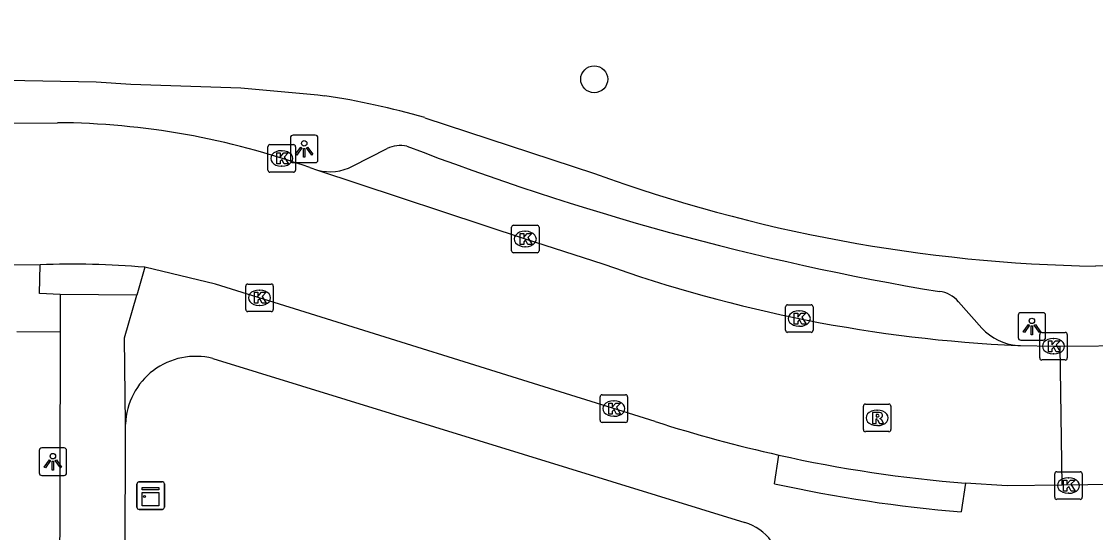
# Model space of a CAD drawing. Extents: x 157321 to 158827, y 386650 to 388532.
# Drawn here: x 158038.59 to 158077.57, y 387984.15 to 388002.7 of the extents above; entities that cross this region are included whole.
import ezdxf

# ---------------------------------------------------------------- set-up
doc = ezdxf.new("R2010")
doc.units = 0
for name, color, linetype in [('IMGEO_Boom', 7, 'Continuous'), ('IMGEO_Fietspad_open', 7, 'Continuous'), ('IMGEO_Kast', 7, 'Continuous'), ('IMGEO_Kolk', 7, 'Continuous'), ('IMGEO_Lichtpunt', 7, 'Continuous'), ('IMGEO_Rijbaan_lokaal_open', 7, 'Continuous'), ('IMGEO_Rioolput', 7, 'Continuous'), ('IMGEO_Voetpad_open', 7, 'Continuous')]:
    doc.layers.add(name, color=color, linetype=linetype)

msp = doc.modelspace()

# ---------------------------------------------------------------- linework, layer by layer
at = {"layer": 'IMGEO_Boom'}
msp.add_circle((158059.371, 388000.601), 0.489, dxfattribs=at)
at = {"layer": 'IMGEO_Fietspad_open'}
for points in [[(158039.988, 387992.792), (158039.985, 387991.425)], [(158042.769, 387992.764), (158039.988, 387992.792)], [(158042.358, 387988.085), (158042.328, 387991.217), (158042.769, 387992.764)], [(158039.985, 387991.425), (158039.984, 387991.218), (158039.768, 387904.371)], [(158042.34, 387977.89), (158042.358, 387988.085)]]:
    msp.add_lwpolyline(points, dxfattribs=at)
at = {"layer": 'IMGEO_Kast'}
for p, q in [((158042.774, 387985.065), (158042.774, 387985.906)), ((158042.774, 387985.906), (158042.774, 387985.065)), ((158042.849, 387985.99), (158043.69, 387985.99)), ((158043.69, 387985.99), (158042.849, 387985.99)), ((158043.774, 387985.915), (158043.774, 387985.074)), ((158043.774, 387985.074), (158043.774, 387985.915)), ((158043.699, 387984.99), (158042.858, 387984.99)), ((158042.858, 387984.99), (158043.699, 387984.99))]:
    msp.add_line(p, q, dxfattribs=at)
for points in [[(158042.969, 387985.78), (158043.569, 387985.78), (158043.569, 387985.695), (158042.969, 387985.695), (158042.969, 387985.78)], [(158042.969, 387985.605), (158043.569, 387985.605), (158043.569, 387985.116), (158042.969, 387985.116), (158042.969, 387985.605)]]:
    msp.add_lwpolyline(points, dxfattribs=at)
msp.add_circle((158043.053, 387985.454), 0.0377, dxfattribs=at)
for centre, start, end in [((158042.852, 387985.912), 92.4484, 184.2845), ((158042.852, 387985.912), 92.4484, 184.2845), ((158043.696, 387985.912), 2.4484, 94.2845), ((158043.696, 387985.912), 2.4484, 94.2845), ((158042.852, 387985.068), 182.4484, 274.2845), ((158042.852, 387985.068), 182.4484, 274.2845), ((158043.696, 387985.068), 272.4484, 4.2845), ((158043.696, 387985.068), 272.4484, 4.2845)]:
    msp.add_arc(centre, 0.0779, start, end, dxfattribs=at)
at = {"layer": 'IMGEO_Kolk'}
for p, q in [((158047.53, 387997.3), (158047.53, 387998.152)), ((158047.605, 387998.226), (158048.457, 387998.226)), ((158048.018, 387998.006), (158048.043, 387998.006)), ((158048.531, 387998.152), (158048.531, 387997.3)), ((158048.457, 387997.226), (158047.605, 387997.226)), ((158048.041, 387997.446), (158048.016, 387997.446)), ((158056.369, 387994.376), (158056.369, 387995.228)), ((158056.444, 387995.302), (158057.296, 387995.302)), ((158057.37, 387995.228), (158057.37, 387994.376)), ((158056.857, 387995.082), (158056.882, 387995.082)), ((158056.88, 387994.522), (158056.855, 387994.522)), ((158057.296, 387994.302), (158056.444, 387994.302)), ((158046.724, 387992.242), (158046.724, 387993.094)), ((158046.799, 387993.168), (158047.651, 387993.168)), ((158047.212, 387992.948), (158047.237, 387992.948)), ((158047.725, 387993.094), (158047.725, 387992.242)), ((158047.651, 387992.168), (158046.799, 387992.168)), ((158047.235, 387992.388), (158047.21, 387992.388)), ((158066.313, 387991.489), (158066.313, 387992.341)), ((158066.388, 387992.415), (158067.24, 387992.415)), ((158066.801, 387992.195), (158066.826, 387992.195)), ((158067.314, 387992.341), (158067.314, 387991.489)), ((158067.24, 387991.415), (158066.388, 387991.415)), ((158066.824, 387991.635), (158066.799, 387991.635)), ((158075.539, 387990.485), (158075.539, 387991.337)), ((158075.614, 387991.411), (158076.466, 387991.411)), ((158076.54, 387991.337), (158076.54, 387990.485)), ((158076.027, 387991.191), (158076.052, 387991.191)), ((158076.05, 387990.631), (158076.025, 387990.631)), ((158076.466, 387990.411), (158075.614, 387990.411)), ((158059.583, 387988.222), (158059.583, 387989.074)), ((158059.658, 387989.148), (158060.51, 387989.148)), ((158060.584, 387989.074), (158060.584, 387988.222)), ((158060.071, 387988.928), (158060.096, 387988.928)), ((158060.094, 387988.368), (158060.069, 387988.368)), ((158060.51, 387988.148), (158059.658, 387988.148)), ((158076.083, 387985.428), (158076.083, 387986.28)), ((158076.158, 387986.354), (158077.01, 387986.354)), ((158077.084, 387986.28), (158077.084, 387985.428)), ((158076.571, 387986.134), (158076.596, 387986.134)), ((158076.594, 387985.574), (158076.569, 387985.574)), ((158077.01, 387985.354), (158076.158, 387985.354))]:
    msp.add_line(p, q, dxfattribs=at)
for points in [[(158047.53, 387997.3), (158047.53, 387998.152)], [(158047.605, 387998.226), (158048.457, 387998.226)], [(158048.531, 387998.152), (158048.531, 387997.3)], [(158047.851, 387997.926), (158047.974, 387997.926), (158047.974, 387997.775), (158048.104, 387997.926), (158048.268, 387997.926), (158048.122, 387997.775), (158048.275, 387997.526), (158048.123, 387997.526), (158048.038, 387997.69), (158047.974, 387997.623), (158047.974, 387997.526), (158047.851, 387997.526), (158047.851, 387997.926)], [(158048.457, 387997.226), (158047.605, 387997.226)], [(158056.369, 387994.376), (158056.369, 387995.228)], [(158056.444, 387995.302), (158057.296, 387995.302)], [(158057.37, 387995.228), (158057.37, 387994.376)], [(158056.69, 387995.002), (158056.813, 387995.002), (158056.813, 387994.851), (158056.943, 387995.002), (158057.107, 387995.002), (158056.961, 387994.851), (158057.114, 387994.602), (158056.962, 387994.602), (158056.877, 387994.766), (158056.813, 387994.699), (158056.813, 387994.602), (158056.69, 387994.602), (158056.69, 387995.002)], [(158057.296, 387994.302), (158056.444, 387994.302)], [(158046.724, 387992.242), (158046.724, 387993.094)], [(158046.799, 387993.168), (158047.651, 387993.168)], [(158047.725, 387993.094), (158047.725, 387992.242)], [(158047.045, 387992.868), (158047.168, 387992.868), (158047.168, 387992.717), (158047.298, 387992.868), (158047.462, 387992.868), (158047.316, 387992.717), (158047.469, 387992.468), (158047.317, 387992.468), (158047.232, 387992.632), (158047.168, 387992.565), (158047.168, 387992.468), (158047.045, 387992.468), (158047.045, 387992.868)], [(158047.651, 387992.168), (158046.799, 387992.168)], [(158066.313, 387991.489), (158066.313, 387992.341)], [(158066.388, 387992.415), (158067.24, 387992.415)], [(158066.634, 387992.115), (158066.757, 387992.115), (158066.757, 387991.964), (158066.887, 387992.115), (158067.051, 387992.115), (158066.905, 387991.964), (158067.058, 387991.715), (158066.906, 387991.715), (158066.821, 387991.879), (158066.757, 387991.812), (158066.757, 387991.715), (158066.634, 387991.715), (158066.634, 387992.115)], [(158067.314, 387992.341), (158067.314, 387991.489)], [(158067.24, 387991.415), (158066.388, 387991.415)], [(158075.539, 387990.485), (158075.539, 387991.337)], [(158075.614, 387991.411), (158076.466, 387991.411)], [(158076.54, 387991.337), (158076.54, 387990.485)], [(158075.86, 387991.111), (158075.983, 387991.111), (158075.983, 387990.96), (158076.113, 387991.111), (158076.277, 387991.111), (158076.131, 387990.96), (158076.284, 387990.711), (158076.132, 387990.711), (158076.047, 387990.875), (158075.983, 387990.808), (158075.983, 387990.711), (158075.86, 387990.711), (158075.86, 387991.111)], [(158076.466, 387990.411), (158075.614, 387990.411)], [(158059.583, 387988.222), (158059.583, 387989.074)], [(158059.658, 387989.148), (158060.51, 387989.148)], [(158060.584, 387989.074), (158060.584, 387988.222)], [(158059.904, 387988.848), (158060.027, 387988.848), (158060.027, 387988.697), (158060.157, 387988.848), (158060.321, 387988.848), (158060.175, 387988.697), (158060.328, 387988.448), (158060.176, 387988.448), (158060.091, 387988.612), (158060.027, 387988.545), (158060.027, 387988.448), (158059.904, 387988.448), (158059.904, 387988.848)], [(158060.51, 387988.148), (158059.658, 387988.148)], [(158076.083, 387985.428), (158076.083, 387986.28)], [(158076.158, 387986.354), (158077.01, 387986.354)], [(158077.084, 387986.28), (158077.084, 387985.428)], [(158076.404, 387986.054), (158076.527, 387986.054), (158076.527, 387985.903), (158076.657, 387986.054), (158076.821, 387986.054), (158076.675, 387985.903), (158076.828, 387985.654), (158076.676, 387985.654), (158076.591, 387985.818), (158076.527, 387985.751), (158076.527, 387985.654), (158076.404, 387985.654), (158076.404, 387986.054)], [(158077.01, 387985.354), (158076.158, 387985.354)]]:
    msp.add_lwpolyline(points, dxfattribs=at)
for centre, start, end in [((158047.607, 387998.15), 91.552, 178.448), ((158047.607, 387998.15), 91.552, 178.448), ((158048.455, 387998.15), 1.552, 88.448), ((158048.455, 387998.15), 1.552, 88.448), ((158047.607, 387997.302), 181.552, 268.448), ((158047.607, 387997.302), 181.552, 268.448), ((158048.455, 387997.302), 271.552, 358.448), ((158048.455, 387997.302), 271.552, 358.448), ((158056.446, 387995.226), 91.552, 178.448), ((158056.446, 387995.226), 91.552, 178.448), ((158057.294, 387995.226), 1.552, 88.448), ((158057.294, 387995.226), 1.552, 88.448), ((158056.446, 387994.378), 181.552, 268.448), ((158056.446, 387994.378), 181.552, 268.448), ((158057.294, 387994.378), 271.552, 358.448), ((158057.294, 387994.378), 271.552, 358.448), ((158046.801, 387993.092), 91.552, 178.448), ((158046.801, 387993.092), 91.552, 178.448), ((158047.649, 387993.092), 1.552, 88.448), ((158047.649, 387993.092), 1.552, 88.448), ((158046.801, 387992.244), 181.552, 268.448), ((158046.801, 387992.244), 181.552, 268.448), ((158047.649, 387992.244), 271.552, 358.448), ((158047.649, 387992.244), 271.552, 358.448), ((158066.39, 387992.339), 91.552, 178.448), ((158066.39, 387992.339), 91.552, 178.448), ((158067.238, 387992.339), 1.552, 88.448), ((158067.238, 387992.339), 1.552, 88.448), ((158066.39, 387991.491), 181.552, 268.448), ((158066.39, 387991.491), 181.552, 268.448), ((158067.238, 387991.491), 271.552, 358.448), ((158067.238, 387991.491), 271.552, 358.448), ((158075.616, 387991.335), 91.552, 178.448), ((158075.616, 387991.335), 91.552, 178.448), ((158076.464, 387991.335), 1.552, 88.448), ((158076.464, 387991.335), 1.552, 88.448), ((158075.616, 387990.487), 181.552, 268.448), ((158075.616, 387990.487), 181.552, 268.448), ((158076.464, 387990.487), 271.552, 358.448), ((158076.464, 387990.487), 271.552, 358.448), ((158059.66, 387989.072), 91.552, 178.448), ((158059.66, 387989.072), 91.552, 178.448), ((158060.508, 387989.072), 1.552, 88.448), ((158060.508, 387989.072), 1.552, 88.448), ((158059.66, 387988.224), 181.552, 268.448), ((158059.66, 387988.224), 181.552, 268.448), ((158060.508, 387988.224), 271.552, 358.448), ((158060.508, 387988.224), 271.552, 358.448), ((158076.16, 387986.278), 91.552, 178.448), ((158076.16, 387986.278), 91.552, 178.448), ((158077.008, 387986.278), 1.552, 88.448), ((158077.008, 387986.278), 1.552, 88.448), ((158076.16, 387985.43), 181.552, 268.448), ((158076.16, 387985.43), 181.552, 268.448), ((158077.008, 387985.43), 271.552, 358.448), ((158077.008, 387985.43), 271.552, 358.448)]:
    msp.add_arc(centre, 0.0765, start, end, dxfattribs=at)
for centre, major_axis, ratio, start_param, end_param in [((158048.017, 387997.726), (-0.387, 0.002), 0.722429, 4.712389, 7.853982), ((158048.042, 387997.726), (-0.39, 0.002), 0.717154, 1.570796, 4.712389), ((158056.856, 387994.802), (-0.387, 0.002), 0.722429, 4.712389, 7.853982), ((158056.881, 387994.802), (-0.39, 0.002), 0.717154, 1.570796, 4.712389), ((158047.211, 387992.668), (-0.387, 0.002), 0.722429, 4.712389, 7.853982), ((158047.236, 387992.668), (-0.39, 0.002), 0.717154, 1.570796, 4.712389), ((158066.8, 387991.915), (-0.387, 0.002), 0.722429, 4.712389, 7.853982), ((158066.825, 387991.915), (-0.39, 0.002), 0.717154, 1.570796, 4.712389), ((158076.026, 387990.911), (-0.387, 0.002), 0.722429, 4.712389, 7.853982), ((158076.051, 387990.911), (-0.39, 0.002), 0.717154, 1.570796, 4.712389), ((158060.07, 387988.648), (-0.387, 0.002), 0.722429, 4.712389, 7.853982), ((158060.095, 387988.648), (-0.39, 0.002), 0.717154, 1.570796, 4.712389), ((158076.57, 387985.854), (-0.387, 0.002), 0.722429, 4.712389, 7.853982), ((158076.595, 387985.854), (-0.39, 0.002), 0.717154, 1.570796, 4.712389)]:
    msp.add_ellipse(centre, major_axis=major_axis, ratio=ratio, start_param=start_param, end_param=end_param, dxfattribs=at)
at = {"layer": 'IMGEO_Lichtpunt'}
for p, q in [((158048.348, 387998.474), (158048.348, 387997.667)), ((158048.348, 387998.474), (158048.348, 387997.667)), ((158049.25, 387998.569), (158048.442, 387998.569)), ((158049.25, 387998.569), (158048.442, 387998.569)), ((158049.344, 387997.667), (158049.344, 387998.474)), ((158049.344, 387997.667), (158049.344, 387998.474)), ((158048.442, 387997.573), (158049.25, 387997.573)), ((158048.442, 387997.573), (158049.25, 387997.573)), ((158075.659, 387992.128), (158074.851, 387992.128)), ((158075.659, 387992.128), (158074.851, 387992.128)), ((158074.757, 387992.033), (158074.757, 387991.226)), ((158074.757, 387992.033), (158074.757, 387991.226)), ((158075.753, 387991.226), (158075.753, 387992.033)), ((158075.753, 387991.226), (158075.753, 387992.033)), ((158074.851, 387991.132), (158075.659, 387991.132)), ((158074.851, 387991.132), (158075.659, 387991.132)), ((158039.227, 387987.123), (158039.227, 387986.316)), ((158039.227, 387987.123), (158039.227, 387986.316)), ((158040.129, 387987.218), (158039.321, 387987.218)), ((158040.129, 387987.218), (158039.321, 387987.218)), ((158040.223, 387986.316), (158040.223, 387987.123)), ((158040.223, 387986.316), (158040.223, 387987.123)), ((158039.321, 387986.222), (158040.129, 387986.222)), ((158039.321, 387986.222), (158040.129, 387986.222))]:
    msp.add_line(p, q, dxfattribs=at)
for points in [[(158048.722, 387998.138), (158048.761, 387998.11), (158048.573, 387997.848), (158048.535, 387997.875), (158048.722, 387998.138)], [(158048.824, 387998.09), (158048.871, 387998.09), (158048.871, 387997.768), (158048.824, 387997.768), (158048.824, 387998.09)], [(158048.934, 387998.11), (158048.972, 387998.137), (158049.159, 387997.875), (158049.12, 387997.847), (158048.934, 387998.11)], [(158075.131, 387991.697), (158075.17, 387991.669), (158074.982, 387991.407), (158074.944, 387991.434), (158075.131, 387991.697)], [(158075.233, 387991.649), (158075.28, 387991.649), (158075.28, 387991.327), (158075.233, 387991.327), (158075.233, 387991.649)], [(158075.343, 387991.669), (158075.381, 387991.696), (158075.568, 387991.434), (158075.529, 387991.406), (158075.343, 387991.669)], [(158039.601, 387986.787), (158039.64, 387986.759), (158039.452, 387986.497), (158039.414, 387986.524), (158039.601, 387986.787)], [(158039.703, 387986.739), (158039.75, 387986.739), (158039.75, 387986.417), (158039.703, 387986.417), (158039.703, 387986.739)], [(158039.813, 387986.759), (158039.851, 387986.786), (158040.038, 387986.524), (158039.999, 387986.496), (158039.813, 387986.759)]]:
    msp.add_lwpolyline(points, dxfattribs=at)
for centre in [(158048.847, 387998.272), (158075.256, 387991.831), (158039.726, 387986.921)]:
    msp.add_circle(centre, 0.0994, dxfattribs=at)
for centre, start, end in [((158048.442, 387998.474), 90, 180), ((158048.442, 387998.474), 90, 180), ((158049.25, 387998.474), 0, 90), ((158049.25, 387998.474), 0, 90), ((158048.442, 387997.667), 180, 270), ((158048.442, 387997.667), 180, 270), ((158049.25, 387997.667), 270, 0), ((158049.25, 387997.667), 270, 360), ((158074.851, 387992.033), 90, 180), ((158074.851, 387992.033), 90, 180), ((158075.659, 387992.033), 0, 90), ((158075.659, 387992.033), 0, 90), ((158074.851, 387991.226), 180, 270), ((158074.851, 387991.226), 180, 270), ((158075.659, 387991.226), 270, 0), ((158075.659, 387991.226), 270, 360), ((158039.321, 387987.123), 90, 180), ((158039.321, 387987.123), 90, 180), ((158040.129, 387987.123), 0, 90), ((158040.129, 387987.123), 0, 90), ((158039.321, 387986.316), 180, 270), ((158039.321, 387986.316), 180, 270), ((158040.129, 387986.316), 270, 0), ((158040.129, 387986.316), 270, 360)]:
    msp.add_arc(centre, 0.0946, start, end, dxfattribs=at)
at = {"layer": 'IMGEO_Rijbaan_lokaal_open'}
for points in [[(158038.194, 387999.008), (158039.889, 387999.023)], [(158049.046, 387997.391), (158049.333, 387997.296)], [(158049.333, 387997.296), (158056.865, 387994.803), (158059.686, 387993.898)], [(158039.258, 387993.861), (158035.59, 387993.846)], [(158061.588, 387988.178), (158045.622, 387993.164), (158043.058, 387993.776)], [(158074.743, 387990.935), (158074.843, 387990.931), (158076.037, 387990.909), (158076.287, 387990.911)], [(158076.287, 387990.911), (158079.077, 387990.939)], [(158076.357, 387985.867), (158076.287, 387990.911)], [(158076.357, 387985.867), (158074.358, 387985.839), (158072.849, 387985.938)], [(158079.146, 387985.906), (158076.357, 387985.867)]]:
    msp.add_lwpolyline(points, dxfattribs=at)
for centre, radius, start, end in [((158039.674, 387971.311), 27.713, 70.2337, 89.5555), ((158040.502, 387964.496), 29.392, 85.0112, 92.4259), ((158077.108, 388042.693), 51.812, 250.351, 267.3835), ((158076.931, 388035.808), 50.04, 252.1449, 257.4681), ((158076.847, 388035.422), 49.646, 257.4655, 265.3804)]:
    msp.add_arc(centre, radius, start, end, dxfattribs=at)
at = {"layer": 'IMGEO_Rioolput'}
for p, q in [((158069.139, 387987.884), (158069.139, 387988.736)), ((158069.214, 387988.81), (158070.066, 387988.81)), ((158070.14, 387988.736), (158070.14, 387987.884)), ((158069.627, 387988.59), (158069.652, 387988.59)), ((158069.65, 387988.03), (158069.625, 387988.03)), ((158070.066, 387987.81), (158069.214, 387987.81))]:
    msp.add_line(p, q, dxfattribs=at)
for points in [[(158069.139, 387987.884), (158069.139, 387988.736)], [(158069.214, 387988.81), (158070.066, 387988.81)], [(158070.14, 387988.736), (158070.14, 387987.884)], [(158069.728, 387988.508), (158069.476, 387988.51), (158069.476, 387988.11)], [(158069.476, 387988.11), (158069.6, 387988.11), (158069.6, 387988.272), (158069.611, 387988.272)], [(158069.654, 387988.429), (158069.6, 387988.429), (158069.6, 387988.348)], [(158069.6, 387988.348), (158069.652, 387988.348)], [(158069.658, 387988.243), (158069.729, 387988.11), (158069.869, 387988.11), (158069.804, 387988.236)], [(158070.066, 387987.81), (158069.214, 387987.81)]]:
    msp.add_lwpolyline(points, dxfattribs=at)
for centre, radius, start, end in [((158069.216, 387988.734), 0.0765, 91.552, 178.448), ((158069.216, 387988.734), 0.0765, 91.552, 178.448), ((158070.064, 387988.734), 0.0765, 1.552, 88.448), ((158070.064, 387988.734), 0.0765, 1.552, 88.448), ((158069.61, 387988.219), 0.0533, 26.0293, 88.6989), ((158069.636, 387988.537), 0.19, 274.7715, 282.9687), ((158069.66, 387988.333), 0.0964, 77.0061, 93.1865), ((158069.674, 387988.39), 0.0378, 276.6634, 79.6772), ((158069.727, 387988.398), 0.109, 350.3612, 89.416), ((158069.725, 387988.398), 0.112, 277.5842, 350.9817), ((158069.709, 387988.183), 0.108, 29.5134, 73.7905), ((158069.216, 387987.886), 0.0765, 181.552, 268.448), ((158069.216, 387987.886), 0.0765, 181.552, 268.448), ((158070.064, 387987.886), 0.0765, 271.552, 358.448), ((158070.064, 387987.886), 0.0765, 271.552, 358.448)]:
    msp.add_arc(centre, radius, start, end, dxfattribs=at)
for centre, major_axis, ratio, start_param, end_param in [((158069.626, 387988.31), (-0.387, 0.002), 0.722429, 4.712389, 7.853982), ((158069.651, 387988.31), (-0.39, 0.002), 0.717154, 1.570796, 4.712389)]:
    msp.add_ellipse(centre, major_axis=major_axis, ratio=ratio, start_param=start_param, end_param=end_param, dxfattribs=at)
at = {"layer": 'IMGEO_Voetpad_open'}
for points in [[(157904.712, 388002.319), (157994.066, 388002.696), (157994.1, 388000.306), (157998.31, 388000.312), (158000, 388000.323), (158038.063, 388000.563), (158041.297, 388000.501), (158042.551, 388000.416), (158046.543, 388000.282), (158049.347, 388000.035), (158049.591, 388000)], [(158053.219, 387999.205), (158059.382, 387997.179)], [(158050.601, 387997.442), (158051.853, 387998.084)], [(158039.988, 387992.792), (158039.24, 387992.821), (158039.258, 387993.861)], [(158043.058, 387993.776), (158042.769, 387992.764)], [(158082.653, 387993.962), (158077.565, 387993.816)], [(158072.587, 387992.526), (158073.443, 387991.57)], [(158039.985, 387991.425), (158038.419, 387991.429)], [(158045.525, 387990.469), (158064.841, 387984.516)], [(158065.917, 387985.919), (158066.073, 387986.96)], [(158072.849, 387985.938), (158072.693, 387984.897)]]:
    msp.add_lwpolyline(points, dxfattribs=at)
for centre, radius, start, end in [((158045.447, 387972.414), 27.896, 73.8232, 81.4572), ((158052.352, 387997.005), 1.188, 79.2402, 114.8338), ((158088.208, 388090.595), 99.054, 248.91561, 260.52449), ((158049.769, 387999.091), 1.847, 256.3566, 296.7798), ((158078.522, 388049.825), 56.017, 250.0212, 269.0216), ((158071.817, 387991.912), 0.985, 38.5865, 85.1212), ((158074.885, 387992.875), 1.945, 222.1305, 265.8021), ((158044.911, 387987.989), 2.555, 76.0872, 177.8549), ((158076.892, 388035.708), 50.984, 257.5696, 265.2763), ((158064.273, 387982.701), 1.901, 1.0098, 72.6167)]:
    msp.add_arc(centre, radius, start, end, dxfattribs=at)

doc.saveas('drawing.dxf')
